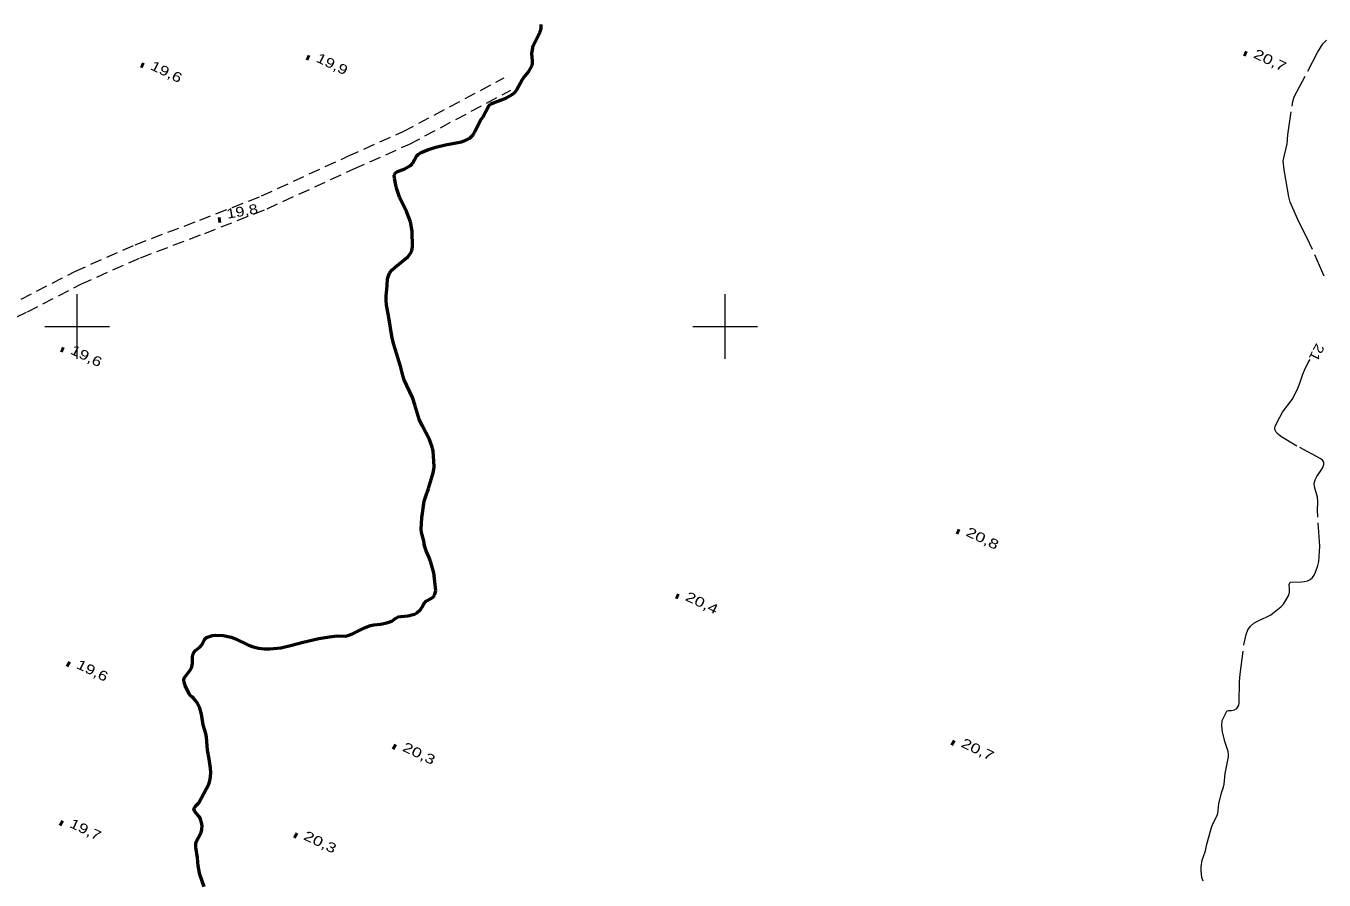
# Model space of a CAD drawing. Extents: x 355726 to 357533, y 5103782 to 5105258.
# Drawn here: x 356492.1 to 356692.4, y 5104714.5 to 5104846.4 of the extents above; entities that cross this region are included whole.
import ezdxf
from ezdxf.enums import TextEntityAlignment as Align

# ---------------------------------------------------------------- set-up
doc = ezdxf.new("R2010")
doc.units = 0
doc.header["$LTSCALE"] = 0.6
doc.linetypes.add('LONG_DASHED', pattern=[7.5, 6, -1.5])
doc.linetypes.add('MEDIUM_DASHED', pattern=[4.5, 3, -1.5])
for name, color, linetype, lineweight in [('1', 7, 'LONG_DASHED', 53), ('19', 7, 'Continuous', 13), ('2', 7, 'LONG_DASHED', 13), ('3', 7, 'Continuous', 140), ('61', 7, 'Continuous', 13)]:
    doc.layers.add(name, color=color, linetype=linetype, lineweight=lineweight)

msp = doc.modelspace()

# ---------------------------------------------------------------- linework, layer by layer
at = {"layer": '1'}
msp.add_lwpolyline([(356555.01, 5104758.24), (356555.14, 5104758.49), (356555.33, 5104759.18), (356555.06, 5104761.96), (356554.52, 5104763.74), (356554.23, 5104764.54), (356553.87, 5104765.34), (356553.62, 5104766.12), (356553.49, 5104766.86), (356553.13, 5104768.17), (356553.1, 5104768.68), (356553.19, 5104770.43), (356553.55, 5104773.01), (356553.73, 5104773.65), (356554.2, 5104774.95), (356554.95, 5104777.38), (356555.06, 5104777.88), (356555.09, 5104778.38), (356554.94, 5104780.75), (356554.83, 5104781.22), (356554.39, 5104782.51), (356553.22, 5104784.69), (356552.8, 5104785.66), (356552.17, 5104787.75), (356551.74, 5104789), (356550.48, 5104791.75), (356550.24, 5104792.44), (356549.87, 5104793.87), (356548.86, 5104797.23), (356548.63, 5104798.19), (356548.06, 5104801.69), (356547.74, 5104803.3), (356547.68, 5104804.03), (356547.7, 5104804.67), (356547.84, 5104806.3), (356547.87, 5104807.36), (356548.02, 5104807.84), (356548.27, 5104808.32), (356548.63, 5104808.75), (356549.07, 5104809.17), (356551.02, 5104810.76), (356551.39, 5104811.22), (356551.66, 5104811.71), (356551.73, 5104812.29), (356551.69, 5104814.7), (356551.42, 5104816.16), (356550.8, 5104817.74), (356549.76, 5104819.96), (356549.52, 5104820.59), (356549.32, 5104821.19), (356549.18, 5104821.8), (356548.97, 5104822.92), (356548.94, 5104823.37), (356549.08, 5104823.69), (356549.44, 5104823.91), (356550.48, 5104824.29), (356551.44, 5104824.84), (356551.77, 5104825.17), (356552.35, 5104826.32), (356552.65, 5104826.63), (356553.06, 5104826.86), (356554.08, 5104827.3), (356555.34, 5104827.67), (356556.85, 5104828.03), (356559.31, 5104828.53), (356559.98, 5104828.78), (356560.58, 5104829.09), (356561.05, 5104829.53), (356561.38, 5104830.05), (356562.26, 5104831.84), (356562.58, 5104832.32), (356563.53, 5104834.05), (356563.75, 5104834.33), (356564.37, 5104834.61), (356565.63, 5104835.03), (356566.15, 5104835.26), (356567.11, 5104835.8), (356567.52, 5104836.13), (356567.8, 5104836.51), (356568.67, 5104838.09), (356568.92, 5104838.46), (356569.7, 5104839.4), (356570.2, 5104840.33), (356570.28, 5104840.67), (356570.29, 5104841.01), (356570.19, 5104842.16), (356570.38, 5104843.33), (356571.45, 5104845.5), (356571.62, 5104846.01), (356571.63, 5104846.65)], dxfattribs=at)
at = {"layer": '1', "linetype": 'Continuous'}
msp.add_lwpolyline([(356519.58, 5104713.44), (356518.94, 5104715.34), (356518.67, 5104716.67), (356518.56, 5104717.94), (356518.31, 5104719.59), (356518.29, 5104720.04), (356518.38, 5104720.37), (356519.14, 5104721.84), (356519.25, 5104722.32), (356519.27, 5104722.84), (356519.2, 5104723.4), (356519.05, 5104723.88), (356518.86, 5104724.26), (356518.32, 5104724.86), (356518.12, 5104725.19), (356518.02, 5104725.48), (356518.24, 5104725.9), (356518.75, 5104726.42), (356520.29, 5104729.3), (356520.48, 5104729.83), (356520.59, 5104730.41), (356520.61, 5104731.08), (356520.56, 5104731.79), (356520.37, 5104733.21), (356520.09, 5104734.55), (356519.95, 5104736.55), (356519.85, 5104737.12), (356519.45, 5104738.46), (356519.2, 5104740.13), (356518.94, 5104741.05), (356518.44, 5104741.95), (356517.93, 5104742.59), (356517.73, 5104742.78), (356517.46, 5104742.94), (356517.26, 5104743.25), (356516.67, 5104744.55), (356516.51, 5104744.99), (356516.44, 5104745.41), (356516.56, 5104745.76), (356517.44, 5104746.93), (356517.7, 5104747.41), (356517.8, 5104747.93), (356517.78, 5104748.91), (356517.83, 5104749.3), (356518, 5104749.63), (356518.27, 5104749.95), (356518.96, 5104750.51), (356519.22, 5104750.83), (356519.66, 5104751.66), (356519.93, 5104751.95), (356520.9, 5104752.24), (356521.39, 5104752.32), (356522.51, 5104752.28), (356523.76, 5104752), (356524.42, 5104751.76), (356526.42, 5104750.78), (356527.14, 5104750.5), (356527.97, 5104750.3), (356528.86, 5104750.21), (356529.75, 5104750.22), (356531.42, 5104750.38), (356532.93, 5104750.69), (356534.86, 5104751.24), (356537.31, 5104751.8), (356538.93, 5104752.08), (356540.15, 5104752.19), (356541.39, 5104752.18), (356541.77, 5104752.25), (356542.5, 5104752.53), (356544.33, 5104753.47), (356545.28, 5104753.83), (356545.76, 5104753.93), (356546.81, 5104754.03), (356547.78, 5104754.22), (356548.56, 5104754.5), (356549.17, 5104754.95), (356549.54, 5104755.13), (356549.98, 5104755.22), (356551.04, 5104755.3), (356552.04, 5104755.57), (356552.42, 5104755.78), (356552.97, 5104756.3), (356553.18, 5104756.58), (356553.5, 5104757.15), (356553.86, 5104757.55), (356554.64, 5104757.96), (356555.01, 5104758.24)], dxfattribs=at)
at = {"layer": '19', "linetype": 'MEDIUM_DASHED'}
for points in [[(356491.33, 5104804.22), (356499.64, 5104808.5), (356508.95, 5104812.63), (356518.9, 5104816.41), (356528.45, 5104820.16), (356541.78, 5104826.3), (356550.32, 5104830.11), (356565.91, 5104838.41)], [(356488.12, 5104800.29), (356492.3, 5104802.26), (356500.58, 5104806.54), (356509.78, 5104810.62), (356519.68, 5104814.38), (356529.3, 5104818.16), (356542.67, 5104824.33), (356551.28, 5104828.15), (356566.93, 5104836.49)]]:
    msp.add_lwpolyline(points, dxfattribs=at)
at = {"layer": '2'}
for points in [[(356692.49, 5104807.76), (356689.79, 5104813.76), (356688.63, 5104816.03), (356687.23, 5104819.21), (356686.99, 5104820.04), (356686.57, 5104822.7), (356686.27, 5104824.18), (356686.16, 5104825.53), (356686.27, 5104826.23), (356686.74, 5104828.23), (356686.87, 5104829.58), (356687.5, 5104834.01), (356687.63, 5104834.76), (356687.85, 5104835.47), (356691.46, 5104842.33), (356691.83, 5104842.99), (356692.26, 5104843.63), (356692.81, 5104844.23)], [(356689.89, 5104760.73), (356690.28, 5104760.92), (356690.64, 5104761.21), (356690.91, 5104761.59), (356691.14, 5104762.05), (356691.5, 5104763.07), (356691.62, 5104763.69), (356691.71, 5104764.4), (356691.79, 5104766.05), (356691.47, 5104770.74), (356691.44, 5104771.54), (356691.48, 5104772.97), (356691.43, 5104773.61), (356690.98, 5104775.22), (356690.94, 5104775.75), (356691.06, 5104776.29), (356691.32, 5104776.83), (356692.01, 5104777.79), (356692.26, 5104778.23), (356692.43, 5104778.65), (356692.42, 5104779.03), (356692.23, 5104779.36), (356691.87, 5104779.59), (356688.26, 5104781.51), (356685.79, 5104783.01), (356685.35, 5104783.37), (356685.06, 5104783.68), (356684.91, 5104783.97), (356684.87, 5104784.25), (356684.92, 5104784.55), (356685.19, 5104785.22), (356686.01, 5104786.75), (356687.5, 5104788.72), (356688.33, 5104790.29), (356688.76, 5104791.37), (356689.16, 5104792.63), (356689.42, 5104793.26), (356690.02, 5104794.45), (356690.31, 5104794.87)], [(356673.79, 5104714.3), (356673.58, 5104714.88), (356673.46, 5104715.98), (356673.48, 5104716.51), (356673.62, 5104717.55), (356674.15, 5104719.01), (356674.36, 5104720.01), (356675.06, 5104722.59), (356675.3, 5104723.16), (356675.87, 5104724.24), (356676.07, 5104724.76), (356676.21, 5104726.26), (356676.64, 5104727.96), (356676.92, 5104728.83), (356677.01, 5104729.3), (356677.18, 5104730.93), (356677.7, 5104733.51), (356677.72, 5104733.93), (356677.64, 5104734.34), (356677.16, 5104735.74), (356676.76, 5104737.33), (356676.67, 5104738.33), (356676.74, 5104739.11), (356676.86, 5104739.44), (356677.46, 5104740.55), (356677.71, 5104740.68), (356678.15, 5104740.65), (356678.6, 5104740.8), (356679.01, 5104741.01), (356679.28, 5104741.49), (356679.34, 5104741.88), (356679.4, 5104745.13), (356679.5, 5104746.28), (356680.08, 5104750.84), (356680.41, 5104752.43), (356680.67, 5104753.13), (356681.08, 5104753.72), (356681.63, 5104754.15), (356682.27, 5104754.53), (356683.59, 5104755.13), (356684.21, 5104755.47), (356684.76, 5104755.84), (356685.76, 5104756.67), (356686.18, 5104757.11), (356686.52, 5104757.59), (356686.99, 5104758.51), (356687.1, 5104758.97), (356687.11, 5104759.42), (356687.04, 5104760.13), (356687.22, 5104760.48), (356688.95, 5104760.55), (356689.41, 5104760.62), (356689.89, 5104760.73)]]:
    msp.add_lwpolyline(points, dxfattribs=at)
at = {"layer": '3'}
for p, q in [((356680.13, 5104842.22), (356680.49, 5104842.05)), ((356509.86, 5104840.4), (356510.22, 5104840.23)), ((356535.44, 5104841.59), (356535.8, 5104841.42)), ((356521.76, 5104816.4), (356522.15, 5104816.48)), ((356497.5, 5104796.49), (356497.86, 5104796.32)), ((356635.75, 5104768.37), (356636.11, 5104768.2)), ((356592.43, 5104758.39), (356592.79, 5104758.22)), ((356498.44, 5104747.91), (356498.8, 5104747.74)), ((356548.77, 5104735.15), (356549.13, 5104734.98)), ((356635, 5104735.77), (356635.36, 5104735.6)), ((356497.37, 5104723.35), (356497.73, 5104723.18)), ((356533.51, 5104721.45), (356533.87, 5104721.28))]:
    msp.add_line(p, q, dxfattribs=at)
at = {"layer": '61'}
for p, q in [((356500, 5104795), (356500, 5104805)), ((356600, 5104795), (356600, 5104805)), ((356495, 5104800), (356505, 5104800)), ((356595, 5104800), (356605, 5104800))]:
    msp.add_line(p, q, dxfattribs=at)

# ---------------------------------------------------------------- texts
at = {"layer": '2', "width": 1.2}
msp.add_text('21', height=1.5, rotation=242.787, dxfattribs=at).set_placement((356690.65, 5104796.32), align=Align.CENTER)
at = {"layer": '3'}
for s, rotation, width, p in [('20,7   ', 334.423, 1.35, (356681.41, 5104841.58)), ('19,6   ', 334.423, 1.3, (356511.15, 5104839.76)), ('19,9   ', 334.423, 1.3, (356536.73, 5104840.96)), ('19,8   ', 9.978, 1.25, (356523.18, 5104816.63)), ('19,6   ', 334.423, 1.3, (356498.79, 5104795.86)), ('20,8   ', 334.423, 1.35, (356637.04, 5104767.74)), ('20,4   ', 334.423, 1.35, (356593.72, 5104757.76)), ('19,6   ', 334.423, 1.3, (356499.73, 5104747.28)), ('20,7   ', 334.423, 1.35, (356636.29, 5104735.13)), ('20,3   ', 334.423, 1.35, (356550.06, 5104734.51)), ('19,7   ', 334.423, 1.3, (356498.66, 5104722.72)), ('20,3   ', 334.423, 1.35, (356534.8, 5104720.82))]:
    msp.add_text(s, height=1.5, rotation=rotation, dxfattribs=dict(at, width=width)).set_placement(p)

doc.saveas('drawing.dxf')
